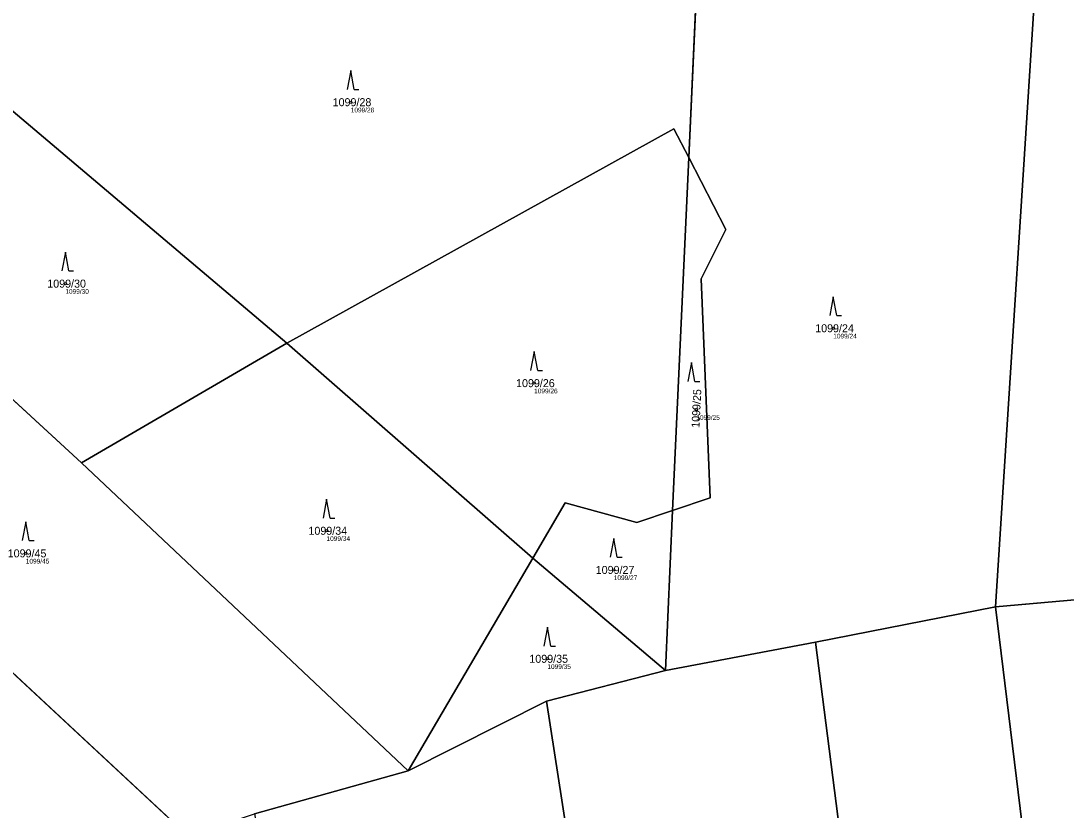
# Model space of a CAD drawing. Extents: x -754731 to -751381, y -1060564 to -1058101.
# Drawn here: x -753239.2 to -753017.1, y -1059666.5 to -1059498.8 of the extents above; entities that cross this region are included whole.
import ezdxf

# ---------------------------------------------------------------- set-up
doc = ezdxf.new("R2010")
doc.units = 0
for name, color, linetype in [('Definiční body', 7, 'Continuous'), ('Hranice parcel', 7, 'Continuous'), ('Parcelní čísla', 7, 'Continuous'), ('Polygon parcely', 7, 'Continuous'), ('Značky kultur', 7, 'Continuous')]:
    doc.layers.add(name, color=color, linetype=linetype)

msp = doc.modelspace()

# ---------------------------------------------------------------- linework, layer by layer
at = {"layer": 'Definiční body'}
for centre in [(-753169.09, -1059516.1), (-753229.71, -1059554.65), (-753066.59, -1059564.13), (-753130.13, -1059575.79), (-753095.68, -1059581.44), (-753174.23, -1059607.15), (-753238.11, -1059611.95), (-753113.21, -1059615.47), (-753127.31, -1059634.35)]:
    msp.add_circle(centre, 0.25, dxfattribs=at)
at = {"layer": 'Hranice parcel'}
for p, q in [((-753094.51, -1059466.71), (-753097.3, -1059527.86)), ((-753023.01, -1059480.58), (-753032.16, -1059623.34)), ((-753097.3, -1059527.86), (-753100.71, -1059602.81)), ((-753269.56, -1059552.91), (-753226.26, -1059592.73)), ((-753226.26, -1059592.73), (-753182.66, -1059567.3)), ((-753182.66, -1059567.3), (-753130.39, -1059612.97)), ((-753309.43, -1059573.64), (-753203.68, -1059671.94)), ((-753226.26, -1059592.73), (-753156.92, -1059658.17)), ((-753100.71, -1059602.81), (-753102.26, -1059636.83)), ((-753156.92, -1059658.17), (-753130.39, -1059612.97)), ((-753130.39, -1059612.97), (-753102.26, -1059636.83)), ((-753032.16, -1059623.34), (-753008.94, -1059621.27)), ((-753070.37, -1059630.8), (-753032.16, -1059623.34)), ((-753102.26, -1059636.83), (-753070.37, -1059630.8)), ((-753127.48, -1059643.37), (-753102.26, -1059636.83)), ((-753156.92, -1059658.17), (-753127.48, -1059643.37)), ((-753156.92, -1059658.17), (-753189.52, -1059667.26))]:
    msp.add_line(p, q, dxfattribs=at)
for points in [[(-753251.49, -1059462.95), (-753247.8, -1059512.2), (-753182.66, -1059567.3)], [(-753097.3, -1059527.86), (-753100.43, -1059521.77), (-753182.66, -1059567.3)], [(-753097.3, -1059527.86), (-753089.43, -1059543.15), (-753094.66, -1059553.62), (-753092.71, -1059600.13), (-753100.71, -1059602.81)], [(-753130.39, -1059612.97), (-753123.51, -1059601.24), (-753108.31, -1059605.36), (-753100.71, -1059602.81)], [(-753032.16, -1059623.34), (-753007.96, -1059820.78), (-752986.26, -1059997.75)], [(-753070.37, -1059630.8), (-753045.77, -1059822.66), (-753023.75, -1059994.4)], [(-753127.48, -1059643.37), (-753099.34, -1059825.32), (-753073.8, -1059990.41)]]:
    msp.add_lwpolyline(points, dxfattribs=at)
at = {"layer": 'Polygon parcely'}
for points in [[(-753182.66, -1059567.3), (-753100.43, -1059521.77), (-753097.3, -1059527.86), (-753094.51, -1059466.71), (-753124.7, -1059457.73), (-753132.37, -1059462.22), (-753152.3, -1059494.72), (-753232.16, -1059466.85), (-753251.49, -1059462.95), (-753247.8, -1059512.2)], [(-753248.71, -1059543.24), (-753255.24, -1059558.44), (-753269.56, -1059552.91), (-753226.26, -1059592.73), (-753182.66, -1059567.3), (-753247.8, -1059512.2), (-753251.49, -1059462.95), (-753251.69, -1059460.25), (-753273.77, -1059494.9), (-753272.96, -1059502.3), (-753258.97, -1059508.26), (-753263.88, -1059531.02), (-753263.78, -1059536.96)], [(-753045.91, -1059481.9), (-753084.91, -1059469.63), (-753086.61, -1059469.06), (-753094.51, -1059466.71), (-753097.3, -1059527.86), (-753089.43, -1059543.15), (-753094.66, -1059553.62), (-753092.71, -1059600.13), (-753100.71, -1059602.81), (-753102.26, -1059636.83), (-753070.37, -1059630.8), (-753032.16, -1059623.34), (-753023.01, -1059480.58), (-753023.79, -1059480.61)], [(-753008.94, -1059621.27), (-752952.13, -1059591.52), (-752952.57, -1059477.41), (-753023.01, -1059480.58), (-753032.16, -1059623.34)], [(-753097.3, -1059527.86), (-753100.43, -1059521.77), (-753182.66, -1059567.3), (-753130.39, -1059612.97), (-753123.51, -1059601.24), (-753108.31, -1059605.36), (-753100.71, -1059602.81)], [(-753100.71, -1059602.81), (-753092.71, -1059600.13), (-753094.66, -1059553.62), (-753089.43, -1059543.15), (-753097.3, -1059527.86)], [(-753189.52, -1059667.26), (-753156.92, -1059658.17), (-753226.26, -1059592.73), (-753269.56, -1059552.91), (-753274.85, -1059559.99), (-753283.7, -1059560.94), (-753286.47, -1059564.12), (-753295.71, -1059561.17), (-753302.74, -1059576.46), (-753309.43, -1059573.64), (-753203.68, -1059671.94)], [(-753226.26, -1059592.73), (-753156.92, -1059658.17), (-753130.39, -1059612.97), (-753182.66, -1059567.3)], [(-753309.43, -1059573.64), (-753335.43, -1059616.85), (-753333.77, -1059618.41), (-753244.46, -1059700.56), (-753234.99, -1059693.56), (-753215.79, -1059675.94), (-753203.68, -1059671.94)], [(-753102.26, -1059636.83), (-753100.71, -1059602.81), (-753108.31, -1059605.36), (-753123.51, -1059601.24), (-753130.39, -1059612.97)], [(-753156.92, -1059658.17), (-753127.48, -1059643.37), (-753102.26, -1059636.83), (-753130.39, -1059612.97)], [(-753007.96, -1059820.78), (-752986.26, -1059997.75), (-752959.2, -1059999.92), (-752970.2, -1059818.9), (-752980.34, -1059652.1), (-752999.78, -1059639.3), (-753008.94, -1059621.27), (-753032.16, -1059623.34)], [(-753045.77, -1059822.66), (-753023.75, -1059994.4), (-753017.56, -1059995.23), (-752986.26, -1059997.75), (-753007.96, -1059820.78), (-753032.16, -1059623.34), (-753070.37, -1059630.8)], [(-753127.48, -1059643.37), (-753099.34, -1059825.32), (-753073.8, -1059990.41), (-753023.75, -1059994.4), (-753045.77, -1059822.66), (-753070.37, -1059630.8), (-753102.26, -1059636.83)], [(-753159.8, -1059828.33), (-753132.7, -1059975.23), (-753091.93, -1059987.99), (-753073.8, -1059990.41), (-753099.34, -1059825.32), (-753127.48, -1059643.37), (-753156.92, -1059658.17), (-753189.52, -1059667.26)]]:
    msp.add_lwpolyline(points, close=True, dxfattribs=at)
at = {"layer": 'Značky kultur'}
for p, q in [((-753169.09, -1059509.4), (-753169.84, -1059513.4)), ((-753168.34, -1059513.4), (-753169.09, -1059509.4)), ((-753168.34, -1059513.4), (-753167.34, -1059513.4)), ((-753229.71, -1059547.95), (-753230.46, -1059551.95)), ((-753228.96, -1059551.95), (-753229.71, -1059547.95)), ((-753228.96, -1059551.95), (-753227.96, -1059551.95)), ((-753066.59, -1059557.43), (-753067.34, -1059561.43)), ((-753065.84, -1059561.43), (-753066.59, -1059557.43)), ((-753065.84, -1059561.43), (-753064.84, -1059561.43)), ((-753130.13, -1059569.09), (-753130.88, -1059573.09)), ((-753129.38, -1059573.09), (-753130.13, -1059569.09)), ((-753129.38, -1059573.09), (-753128.38, -1059573.09)), ((-753096.72, -1059571.41), (-753097.47, -1059575.41)), ((-753095.97, -1059575.41), (-753096.72, -1059571.41)), ((-753095.97, -1059575.41), (-753094.97, -1059575.41)), ((-753174.23, -1059600.45), (-753174.98, -1059604.45)), ((-753173.48, -1059604.45), (-753174.23, -1059600.45)), ((-753238.11, -1059605.25), (-753238.86, -1059609.25)), ((-753237.36, -1059609.25), (-753238.11, -1059605.25)), ((-753173.48, -1059604.45), (-753172.48, -1059604.45)), ((-753113.21, -1059608.77), (-753113.96, -1059612.77)), ((-753112.46, -1059612.77), (-753113.21, -1059608.77)), ((-753237.36, -1059609.25), (-753236.36, -1059609.25)), ((-753112.46, -1059612.77), (-753111.46, -1059612.77)), ((-753127.31, -1059627.65), (-753128.06, -1059631.65)), ((-753126.56, -1059631.65), (-753127.31, -1059627.65)), ((-753126.56, -1059631.65), (-753125.56, -1059631.65))]:
    msp.add_line(p, q, dxfattribs=at)

# ---------------------------------------------------------------- texts
at = {"layer": 'Definiční body'}
for s, p in [('1099/28', (-753169.09, -1059518.26)), ('1099/30', (-753229.71, -1059556.81)), ('1099/24', (-753066.59, -1059566.29)), ('1099/26', (-753130.13, -1059577.95)), ('1099/25', (-753095.68, -1059583.6)), ('1099/34', (-753174.23, -1059609.31)), ('1099/45', (-753238.11, -1059614.11)), ('1099/27', (-753113.21, -1059617.63)), ('1099/35', (-753127.31, -1059636.51))]:
    msp.add_text(s, height=1, dxfattribs=at).set_placement(p)
at = {"layer": 'Parcelní čísla'}
for s, p in [('1099/28', (-753172.93, -1059516.95)), ('1099/30', (-753233.55, -1059555.5)), ('1099/24', (-753070.43, -1059564.98)), ('1099/26', (-753133.97, -1059576.64)), ('1099/34', (-753178.07, -1059608)), ('1099/45', (-753241.95, -1059612.8)), ('1099/27', (-753117.05, -1059616.32)), ('1099/35', (-753131.15, -1059635.2))]:
    msp.add_text(s, height=1.7, dxfattribs=at).set_placement(p)
msp.add_text('1099/25', height=1.7, rotation=87, dxfattribs=at).set_placement((-753095.03, -1059585.32))

doc.saveas('drawing.dxf')
